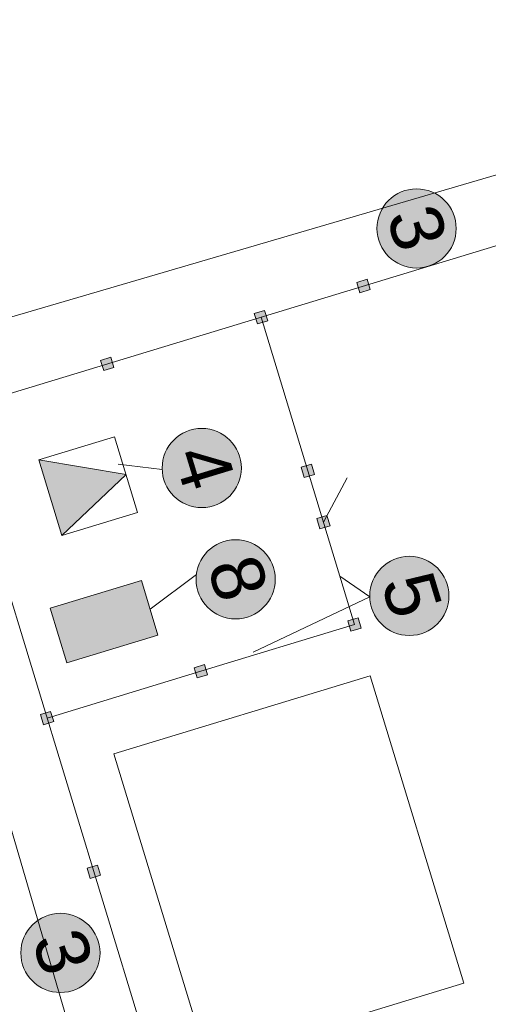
# Model space of a CAD drawing. Header units: millimetres. Extents: x 918404 to 1362154, y 4120617 to 4364104.
# Tile 268 of 649: x 1061114 to 1062864, y 4246630 to 4250307. Entities that reach past the tile are written whole.
import ezdxf

# ---------------------------------------------------------------- set-up
doc = ezdxf.new("R2010")
doc.units = ezdxf.units.MM
doc.header["$MEASUREMENT"] = 0
doc.layers.add('+(газон)', color=7, linetype='Continuous')
doc.layers.add('DIMS', color=7, linetype='Continuous')
for name, color, linetype, lineweight in [('+(газон)_Ном._пера__7', 7, 'Continuous', 18), ('0_Ном._пера__1_Ном._пера__1', 1, 'Continuous', 18), ('0_Ном._пера__1_Ном._пера__5', 5, 'Continuous', 18), ('0_Ном._пера__1_Ном._пера__7', 7, 'Continuous', 18), ('0_Ном._пера__255_Ном._пера__255', 255, 'Continuous', 18), ('0_Ном._пера__7_Ном._пера__5', 5, 'Continuous', 18), ('0_Ном._пера__7_Ном._пера__7', 7, 'Continuous', 18), ('DIMS_Ном._пера__7', 7, 'Continuous', 18), ('Зоп. К._Ном._пера__1', 1, 'Continuous', 18)]:
    doc.layers.add(name, color=color, linetype=linetype, lineweight=lineweight)
doc.styles.add('СГЕНЕРИР_СТИЛЬ_2', font='arial.ttf')
doc.styles.add('СГЕНЕРИР_СТИЛЬ_5', font='times.ttf')
doc.dimstyles.new('СГЕНЕРИР_СТИЛЬ__1', dxfattribs={"dimtxt": 129.999995, "dimasz": 95, "dimexe": 0.18, "dimexo": 100000, "dimgap": 0.09, "dimtad": 1, "dimdec": 0, "dimzin": 0, "dimdsep": 46, "dimtxsty": 'СГЕНЕРИР_СТИЛЬ_5', "dimblk": 'ARROWHEAD_6', "dimblk1": 'ARROWHEAD_6', "dimblk2": 'ARROWHEAD_6', "dimcen": 0.09, "dimclrd": 7, "dimclre": 7, "dimclrt": 7, "dimazin": 0, "dimtfac": 1, "dimtdec": 4, "dimtmove": 0, "dimatfit": 3, "dimfxl": 0, "dimtolj": 1, "dimtzin": 0, "dimarcsym": 0})

# ---------------------------------------------------------------- blocks, each defined once
blk = doc.blocks.new('Колонна_163', base_point=(1062248.2, 4248430.8))
at = {"layer": '+(газон)', "linetype": 'Continuous', "lineweight": 0, "true_color": 0x000000}
blk.add_hatch(color=18, dxfattribs=at).paths.add_polyline_path([(1062234.9, 4248405.9), (1062273.1, 4248417.5), (1062261.5, 4248455.8), (1062223.2, 4248444.1)])
at = {"layer": '+(газон)_Ном._пера__7', "linetype": 'Continuous', "flags": 128}
blk.add_lwpolyline([(1062234.9, 4248405.9), (1062273.1, 4248417.5), (1062261.5, 4248455.8), (1062223.2, 4248444.1)], close=True, dxfattribs=at)
blk = doc.blocks.new('Колонна_164', base_point=(1061790.6, 4247873.5))
at = {"layer": '+(газон)', "linetype": 'Continuous', "lineweight": 0, "true_color": 0x000000}
blk.add_hatch(color=18, dxfattribs=at).paths.add_polyline_path([(1061765.6, 4247886.8), (1061777.3, 4247848.6), (1061815.5, 4247860.2), (1061803.9, 4247898.5)])
at = {"layer": '+(газон)_Ном._пера__7', "linetype": 'Continuous', "flags": 128}
blk.add_lwpolyline([(1061765.6, 4247886.8), (1061777.3, 4247848.6), (1061815.5, 4247860.2), (1061803.9, 4247898.5)], close=True, dxfattribs=at)
blk = doc.blocks.new('Колонна_165', base_point=(1062364.6, 4248048.2))
at = {"layer": '+(газон)', "linetype": 'Continuous', "lineweight": 0, "true_color": 0x000000}
blk.add_hatch(color=18, dxfattribs=at).paths.add_polyline_path([(1062339.7, 4248061.5), (1062351.3, 4248023.2), (1062389.6, 4248034.9), (1062377.9, 4248073.1)])
at = {"layer": '+(газон)_Ном._пера__7', "linetype": 'Continuous', "flags": 128}
blk.add_lwpolyline([(1062339.7, 4248061.5), (1062351.3, 4248023.2), (1062389.6, 4248034.9), (1062377.9, 4248073.1)], close=True, dxfattribs=at)
blk = doc.blocks.new('Колонна_166', base_point=(1062398, 4249312.6))
at = {"layer": '+(газон)', "linetype": 'Continuous', "lineweight": 0, "true_color": 0x000000}
blk.add_hatch(color=18, dxfattribs=at).paths.add_polyline_path([(1062411.3, 4249337.6), (1062373.1, 4249325.9), (1062384.7, 4249287.7), (1062423, 4249299.3)])
at = {"layer": '+(газон)_Ном._пера__7', "linetype": 'Continuous', "flags": 128}
blk.add_lwpolyline([(1062411.3, 4249337.6), (1062373.1, 4249325.9), (1062384.7, 4249287.7), (1062423, 4249299.3)], close=True, dxfattribs=at)
blk = doc.blocks.new('Колонна_190', base_point=(1061391.2, 4247124.9))
at = {"layer": '+(газон)', "linetype": 'Continuous', "lineweight": 0, "true_color": 0x000000}
blk.add_hatch(color=18, dxfattribs=at).paths.add_polyline_path([(1061404.5, 4247149.8), (1061366.2, 4247138.2), (1061377.9, 4247099.9), (1061416.2, 4247111.6)])
at = {"layer": '+(газон)_Ном._пера__7', "linetype": 'Continuous', "flags": 128}
blk.add_lwpolyline([(1061404.5, 4247149.8), (1061366.2, 4247138.2), (1061377.9, 4247099.9), (1061416.2, 4247111.6)], close=True, dxfattribs=at)
blk = doc.blocks.new('Колонна_191', base_point=(1061216.6, 4247698.9))
at = {"layer": '+(газон)', "linetype": 'Continuous', "lineweight": 0, "true_color": 0x000000}
blk.add_hatch(color=18, dxfattribs=at).paths.add_polyline_path([(1061229.9, 4247723.8), (1061191.6, 4247712.2), (1061203.3, 4247673.9), (1061241.5, 4247685.6)])
at = {"layer": '+(газон)_Ном._пера__7', "linetype": 'Continuous', "flags": 128}
blk.add_lwpolyline([(1061229.9, 4247723.8), (1061191.6, 4247712.2), (1061203.3, 4247673.9), (1061241.5, 4247685.6)], close=True, dxfattribs=at)
blk = doc.blocks.new('Колонна_194', base_point=(1061441.3, 4249021.6))
at = {"layer": '+(газон)', "linetype": 'Continuous', "lineweight": 0, "true_color": 0x000000}
blk.add_hatch(color=18, dxfattribs=at).paths.add_polyline_path([(1061454.6, 4249046.5), (1061416.4, 4249034.9), (1061428, 4248996.6), (1061466.3, 4249008.3)])
at = {"layer": '+(газон)_Ном._пера__7', "linetype": 'Continuous', "flags": 128}
blk.add_lwpolyline([(1061454.6, 4249046.5), (1061416.4, 4249034.9), (1061428, 4248996.6), (1061466.3, 4249008.3)], close=True, dxfattribs=at)
blk = doc.blocks.new('Колонна_195', base_point=(1062015.3, 4249196.2))
at = {"layer": '+(газон)', "linetype": 'Continuous', "lineweight": 0, "true_color": 0x000000}
blk.add_hatch(color=18, dxfattribs=at).paths.add_polyline_path([(1062028.6, 4249221.2), (1061990.4, 4249209.5), (1062002, 4249171.3), (1062040.3, 4249182.9)])
at = {"layer": '+(газон)_Ном._пера__7', "linetype": 'Continuous', "flags": 128}
blk.add_lwpolyline([(1062028.6, 4249221.2), (1061990.4, 4249209.5), (1062002, 4249171.3), (1062040.3, 4249182.9)], close=True, dxfattribs=at)
blk = doc.blocks.new('Колонна_200', base_point=(1062190, 4248622.2))
at = {"layer": '+(газон)', "linetype": 'Continuous', "lineweight": 0, "true_color": 0x000000}
blk.add_hatch(color=18, dxfattribs=at).paths.add_polyline_path([(1062165, 4248635.5), (1062176.7, 4248597.2), (1062214.9, 4248608.9), (1062203.3, 4248647.1)])
at = {"layer": '+(газон)_Ном._пера__7', "linetype": 'Continuous', "flags": 128}
blk.add_lwpolyline([(1062165, 4248635.5), (1062176.7, 4248597.2), (1062214.9, 4248608.9), (1062203.3, 4248647.1)], close=True, dxfattribs=at)
blk = doc.blocks.new('*D1116', base_point=(295942.9, 4126321.9))
at = {"layer": 'DIMS_Ном._пера__7', "linetype": 'Continuous'}
for p, q in [((1060122.4, 4248707), (1060143.5, 4248635)), ((1060205.5, 4248601.1), (1060081.5, 4248669)), ((1060053.5, 4248608.7), (1060233.5, 4248661.4)), ((1060143.5, 4248635), (1061211.1, 4244988.3)), ((1061273.2, 4244954.4), (1061149.1, 4245022.2)), ((1061121.1, 4244962), (1061301.1, 4245014.7)), ((1061211.1, 4244988.3), (1061333.6, 4244569.8))]:
    blk.add_line(p, q, dxfattribs=at)
at = {"layer": 'DIMS_Ном._пера__7', "char_height": 130, "attachment_point": 7, "rotation": 286.3181, "style": 'СГЕНЕРИР_СТИЛЬ_5'}
for s, insert in [('{19м}', (1060605.5, 4247149.6)), ('{2.2м}', (1061118.3, 4245397.9))]:
    blk.add_mtext(s, dxfattribs=dict(at, insert=insert))
blk = doc.blocks.new('ARROWHEAD_6')
at = {"color": 0, "linetype": 'Continuous', "lineweight": 0}
for p, q in [((-0.5, -0.5), (0.5, 0.5)), ((0, 0), (-1, 0))]:
    blk.add_line(p, q, dxfattribs=at)
blk = doc.blocks.new('*D1117', base_point=(295942.9, 4126321.9))
at = {"layer": 'DIMS_Ном._пера__7', "linetype": 'Continuous'}
for p, q in [((1061273.2, 4244954.4), (1061149.1, 4245022.2)), ((1061121.1, 4244962), (1061301.1, 4245014.7)), ((1061211.1, 4244988.3), (1061333.6, 4244569.8)), ((1061243.7, 4244543.5), (1061423.6, 4244596.1)), ((1061271.6, 4244603.7), (1061395.7, 4244535.9)), ((1061333.6, 4244569.8), (1061354.7, 4244497.8))]:
    blk.add_line(p, q, dxfattribs=at)

msp = doc.modelspace()

# ---------------------------------------------------------------- hatches: boundary and pattern name
at = {"layer": '0_Ном._пера__255_Ном._пера__255', "linetype": 'Continuous'}
for points in [[(1062737.6, 4249570.6, 1), (1062454.6, 4249484.5, 1)], [(1061935.6, 4248675.9, -1), (1061652.6, 4248589.7, -1)], [(1062062, 4248260.2, -1), (1061779, 4248174.1, -1)], [(1062612.4, 4248013.7, -1), (1062526.3, 4248296.7, -1)], [(1061407.9, 4246864.8, 1), (1061124.9, 4246778.7, 1)]]:
    msp.add_hatch(color=256, dxfattribs=at).paths.add_polyline_path(points)
at = {"layer": 'Зоп. К._Ном._пера__1', "linetype": 'Continuous', "lineweight": 18}
for points in [[(1061271.5, 4248380.6), (1061185.4, 4248663.6), (1061511.5, 4248608.2)], [(1061630.6, 4248009.1), (1061290.1, 4247905.4), (1061228.1, 4248109.2), (1061568.6, 4248212.8)]]:
    msp.add_hatch(color=14, dxfattribs=at).paths.add_polyline_path(points)

# ---------------------------------------------------------------- linework, layer by layer
at = {"layer": '0_Ном._пера__1_Ном._пера__1', "linetype": 'Continuous'}
for p, q in [((1062309.4, 4248229.5), (1062421.5, 4248151.7)), ((1062421.5, 4248151.7), (1061985.5, 4247945.6))]:
    msp.add_line(p, q, dxfattribs=at)
at = {"layer": '0_Ном._пера__1_Ном._пера__5', "linetype": 'Continuous'}
for centre in [(1062596.1, 4249527.5), (1061794.1, 4248632.8), (1062569.3, 4248155.2), (1061266.4, 4246821.8)]:
    msp.add_circle(centre, 147.9, dxfattribs=at)
at = {"layer": '0_Ном._пера__1_Ном._пера__7', "linetype": 'Continuous'}
for p, q in [((1061646.3, 4248627.4), (1061481.9, 4248646.8)), ((1061774.6, 4248235.2), (1061601.3, 4248105.5))]:
    msp.add_line(p, q, dxfattribs=at)
at = {"layer": '0_Ном._пера__1_Ном._пера__7', "linetype": 'Continuous', "flags": 128}
msp.add_lwpolyline([(1061630.6, 4248009.1), (1061290.1, 4247905.4), (1061228.1, 4248109.2), (1061568.6, 4248212.8)], close=True, dxfattribs=at)
at = {"layer": '0_Ном._пера__7_Ном._пера__5', "linetype": 'Continuous'}
msp.add_circle((1061920.5, 4248217.1), 147.9, dxfattribs=at)
at = {"layer": '0_Ном._пера__7_Ном._пера__7', "linetype": 'Continuous'}
for p, q in [((1064873.7, 4250307.2), (1060566.1, 4249046.1)), ((1064694.1, 4250011.2), (1060867.3, 4248846.9)), ((1060566.1, 4249046.1), (1061798.4, 4244836.8)), ((1060867.3, 4248846.9), (1061973.3, 4245211.5)), ((1061466.1, 4247565.8), (1062422.8, 4247856.8)), ((1062422.8, 4247856.8), (1062772.1, 4246708.8)), ((1061815.4, 4246417.8), (1061466.1, 4247565.8)), ((1062772.1, 4246708.8), (1061815.4, 4246417.8))]:
    msp.add_line(p, q, dxfattribs=at)
at = {"layer": '0_Ном._пера__7_Ном._пера__7', "linetype": 'Continuous', "flags": 128}
for points in [[(1062364.6, 4248048.2), (1062015.3, 4249196.2)], [(1061271.5, 4248380.6), (1061511.5, 4248608.2), (1061185.4, 4248663.6)], [(1062248.2, 4248430.8), (1062336.6, 4248596.7)], [(1061790.6, 4247873.5), (1062364.6, 4248048.2)], [(1061216.6, 4247698.9), (1061790.6, 4247873.5)]]:
    msp.add_lwpolyline(points, dxfattribs=at)
msp.add_lwpolyline([(1061271.5, 4248380.6), (1061554.5, 4248466.7), (1061468.4, 4248749.7), (1061185.4, 4248663.6)], close=True, dxfattribs=at)

# ---------------------------------------------------------------- block references
at = {"layer": '+(газон)'}
for name, p in [('Колонна_166', (1062398, 4249312.6)), ('Колонна_195', (1062015.3, 4249196.2)), ('Колонна_194', (1061441.3, 4249021.6)), ('Колонна_200', (1062190, 4248622.2)), ('Колонна_163', (1062248.2, 4248430.8)), ('Колонна_165', (1062364.6, 4248048.2)), ('Колонна_164', (1061790.6, 4247873.5)), ('Колонна_191', (1061216.6, 4247698.9)), ('Колонна_190', (1061391.2, 4247124.9))]:
    msp.add_blockref(name, p, dxfattribs=at)

# ---------------------------------------------------------------- texts
at = {"layer": '0_Ном._пера__7_Ном._пера__5', "linetype": 'Continuous', "char_height": 197.22, "attachment_point": 9, "rotation": 286.9216, "style": 'СГЕНЕРИР_СТИЛЬ_2'}
for s, insert in [('{3}', (1062524.5, 4249427.5)), ('{4}', (1061732.3, 4248535.8)), ('{8}', (1061855.5, 4248119.1)), ('{5}', (1062504.5, 4248057.2)), ('{3}', (1061201.5, 4246723.8))]:
    msp.add_mtext(s, dxfattribs=dict(at, insert=insert))

# ---------------------------------------------------------------- dimensions: what is measured, and where the dimension line sits
at = {"layer": 'DIMS', "linetype": 'Continuous'}
for p1, p2, text, picture, middle in [((1060867.3, 4248846.9), (1061973.3, 4245211.5), '19м', '*D1116', (1060712.8, 4247014.4)), ((1061973.3, 4245211.5), (1062100.3, 4244794.2), '2.2м', '*D1117', (1061232.6, 4245238.8))]:
    dim = msp.add_linear_dim(base=(1060143.5, 4248635), p1=p1, p2=p2, angle=286.3181, text=text, dimstyle='СГЕНЕРИР_СТИЛЬ__1', dxfattribs=at)
    dim.commit()
    dim.dimension.update_dxf_attribs({"geometry": picture, "text_midpoint": middle})

doc.saveas('drawing.dxf')
